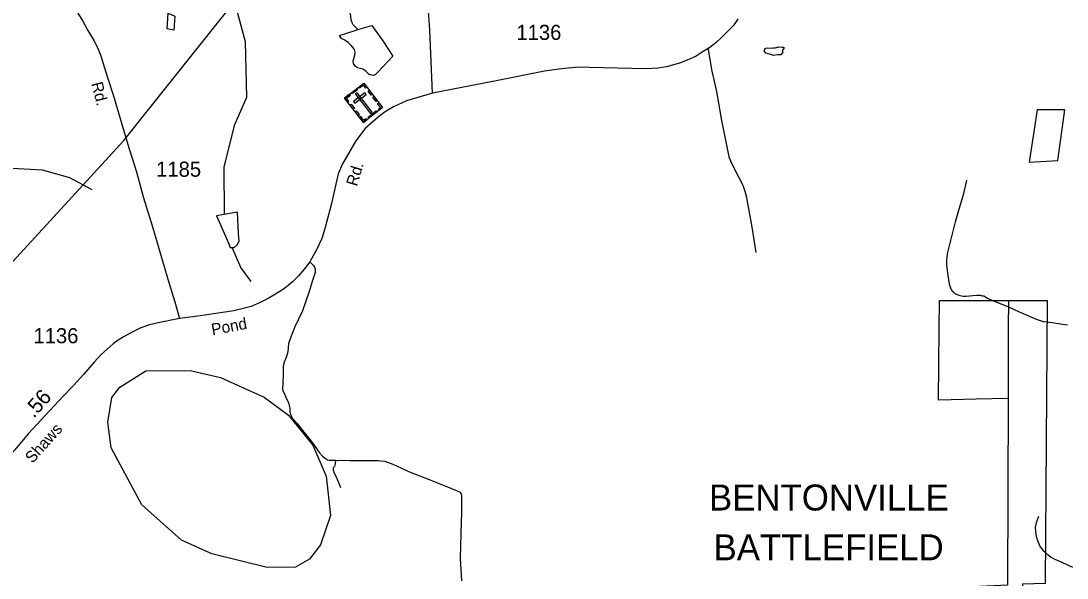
# Model space of a CAD drawing. Extents: x 2082433 to 2279600, y 546599 to 755198.
# Drawn here: x 2198924 to 2207567, y 571298 to 575906 of the extents above; entities that cross this region are included whole.
import ezdxf

# ---------------------------------------------------------------- set-up
doc = ezdxf.new("R2010")
doc.units = 0
for name, color, linetype in [('Exist Boundary Land Use NC Cultural Resources Department', 7, 'Continuous'), ('Exist Boundary Land Use NC Cultural Resources Department Label', 7, 'Continuous'), ('Exist Boundary Political Fire Districts', 7, 'Continuous'), ('Exist Cultural Cemetery CELL', 7, 'Continuous'), ('Exist Hydrographic Creek Single Shore', 7, 'Continuous'), ('Exist Hydrographic Misc Water Feature', 7, 'Continuous'), ('Exist Hydrographic Pond Under 1500 Sq Ft', 7, 'Continuous'), ('Exist Road Non-System Type 51', 7, 'Continuous'), ('Exist Road Secondary Mileage Hundredths English Label', 7, 'Continuous'), ('Exist Road Secondary Type 51 Attributed', 7, 'Continuous'), ('Exist Road Secondary Type 51 Label', 7, 'Continuous'), ('Exist Road Secondary Type 51 Number Label', 7, 'Continuous')]:
    doc.layers.add(name, color=color, linetype=linetype)

msp = doc.modelspace()

# ---------------------------------------------------------------- linework, layer by layer
at = {"layer": 'Exist Boundary Land Use NC Cultural Resources Department'}
for points in [[(2206510.9, 573357.3), (2206514, 573593), (2206518.3, 573593), (2206817.1, 573593.6), (2207085.3, 573594)], [(2207082.2, 572783.4), (2207084.3, 573367.4), (2207085.3, 573594)], [(2207085.3, 573594), (2207402.5, 573594.6), (2207385.3, 571253.4), (2207198.5, 571247.1), (2207234.3, 570076.1), (2207257.7, 568989.5), (2207108, 568820.6)], [(2207082.2, 572783.4), (2206816.2, 572776.5), (2206504, 572768.4), (2206510.9, 573357.3)], [(2207108, 568820.6), (2206904.8, 568899.9), (2206895.4, 568903.2), (2206869.6, 570076.1), (2206842.9, 571231.8), (2207077.1, 571241.6), (2207082.2, 572783.4)]]:
    msp.add_lwpolyline(points, dxfattribs=at)
at = {"layer": 'Exist Boundary Political Fire Districts'}
msp.add_lwpolyline([(2194698.9, 569380), (2199774.8, 574916.9), (2207857.7, 585060.3)], dxfattribs=at)
at = {"layer": 'Exist Cultural Cemetery CELL'}
for points in [[(2201598, 575267.7), (2201755.3, 575389.7), (2201911.3, 575188.5), (2201754, 575066.5)], [(2201656.5, 575313.1), (2201697.5, 575344.9), (2201704.5, 575335.8), (2201663.5, 575304.1)], [(2201671.9, 575239), (2201683.4, 575224.2), (2201776.4, 575296.3), (2201765, 575311.1)], [(2201702.1, 575311.4), (2201687.3, 575299.9), (2201811.6, 575139.7), (2201826.3, 575151.1)], [(2201782, 575355.5), (2201773, 575348.5), (2201753.3, 575374), (2201721.2, 575349.1), (2201714.4, 575357.9), (2201755.4, 575389.7)], [(2201817.7, 575290.7), (2201791.2, 575325), (2201800.2, 575331.9), (2201826.7, 575297.7)], [(2201624.5, 575233.5), (2201633.5, 575240.5), (2201613.8, 575265.9), (2201645.8, 575290.7), (2201639, 575299.5), (2201598, 575267.7)], [(2201858.1, 575238.6), (2201831.5, 575272.8), (2201840.5, 575279.8), (2201867.1, 575245.6)], [(2201885.1, 575168.2), (2201878.1, 575177.2), (2201895.5, 575190.7), (2201870.7, 575222.7), (2201879.5, 575229.5), (2201911.3, 575188.5)], [(2201669.9, 575174.9), (2201643.4, 575209.1), (2201652.4, 575216.1), (2201678.9, 575181.9)], [(2201711.1, 575121.7), (2201684.6, 575156), (2201693.6, 575163), (2201720.1, 575128.7)], [(2201792.3, 575110.8), (2201859.4, 575162.8), (2201866.4, 575153.7), (2201799.3, 575101.8)], [(2201780.1, 575086.8), (2201773, 575095.9), (2201755.7, 575082.4), (2201730.9, 575114.3), (2201722.1, 575107.5), (2201753.9, 575066.5)]]:
    msp.add_lwpolyline(points, close=True, dxfattribs=at)
at = {"layer": 'Exist Hydrographic Creek Single Shore'}
for points in [[(2200605.8, 574304.6), (2200602.7, 574698.7), (2200691.7, 575047.9), (2200790.8, 575275.5), (2200778.9, 575731.6), (2200676.7, 576114.2), (2200634.7, 576164.3), (2200333.9, 576321.2), (2200174.8, 576485.2), (2199997.8, 576793.8), (2199920.7, 577002), (2199918.8, 577284.1), (2200460.8, 578372), (2200442.8, 578579), (2200162.9, 579325.9), (2200152.8, 579575.4), (2200250.8, 579927.7), (2200232.8, 580161), (2200155.7, 580326.5), (2200055.8, 580449.9), (2200063.8, 580518.7)], [(2201707.4, 575834.6), (2201667.2, 575872.3), (2201662.9, 575884.3), (2201652.6, 575912.2), (2201648.5, 575948.1), (2201640.1, 575979.8), (2201644.2, 576021.8), (2201651.6, 576079.8), (2201647.1, 576134), (2201637, 576185.8), (2201616.5, 576223.8), (2201594.4, 576261.6), (2201574.1, 576305.2), (2201559.7, 576347.1), (2201553.6, 576387), (2201553.4, 576431.2), (2201549.1, 576469.2), (2201536.6, 576499.1), (2201510.1, 576546.8), (2201419.5, 576656.2), (2201345.3, 576753.4), (2201300.1, 576801.5)], [(2198002.3, 574608.8), (2198549.5, 574705.7), (2199099.6, 574674.9), (2199325.6, 574611.3), (2199509.6, 574512.4)], [(2200825.8, 573749.5), (2200741.7, 573866.1), (2200669, 574031.9)]]:
    msp.add_lwpolyline(points, dxfattribs=at)
at = {"layer": 'Exist Hydrographic Misc Water Feature'}
for points in [[(2200139.1, 575969.6), (2200195.3, 575946.1), (2200185.7, 575829.9), (2200131.5, 575839.7), (2200139.1, 575969.6)], [(2205219.3, 575646.6), (2205203.3, 575624.3), (2205171.3, 575626.3), (2205141.4, 575620.3), (2205119.2, 575628.1), (2205097.3, 575633.8), (2205077, 575639.7), (2205069.4, 575649.8), (2205065.1, 575657.7), (2205068.8, 575669.7), (2205071, 575677.5), (2205077.2, 575681.5), (2205093, 575681.9), (2205104.9, 575681.7), (2205134.6, 575682.1), (2205156.8, 575682.4), (2205184.4, 575690.4), (2205212.7, 575688.6), (2205226.7, 575688.9), (2205230.8, 575682.6), (2205221.1, 575670.7), (2205212.7, 575658.6), (2205219.3, 575646.6)]]:
    msp.add_lwpolyline(points, dxfattribs=at)
at = {"layer": 'Exist Hydrographic Pond Under 1500 Sq Ft'}
for points in [[(2201707.4, 575834.6), (2201822.8, 575869), (2201913.9, 575739.7), (2201996.7, 575614.5), (2201919.6, 575532), (2201865.5, 575477.7), (2201849.7, 575459.4), (2201833.9, 575453.3), (2201801.9, 575461.4), (2201777.3, 575487), (2201763.8, 575496.8), (2201749.6, 575507), (2201729.5, 575510.9), (2201703.3, 575516.5), (2201685.6, 575530.4), (2201671.3, 575554.1), (2201669, 575574.3), (2201676.8, 575600.3), (2201682.4, 575626.3), (2201684.4, 575646.2), (2201680.3, 575670.3), (2201658.2, 575698), (2201627.8, 575727.8), (2201599.9, 575745.8), (2201571.8, 575761.3), (2201555.4, 575785.3), (2201693.4, 575828.1), (2201707.4, 575834.6)], [(2207548.1, 575170.3), (2207320.8, 575170.3), (2207252.6, 574738.9), (2207491.3, 574750.2), (2207548.1, 575170.3)], [(2200958.9, 571385.2), (2200499.8, 571499.4), (2200249.8, 571612.7), (2199922.8, 571904.7), (2199669.7, 572375.6), (2199642.9, 572586.1), (2199674.8, 572792.1), (2199740.9, 572876), (2199956.8, 573012.7), (2200322.8, 573015.1), (2200573.8, 572957.6), (2200932.9, 572792.9), (2201133.8, 572644.5), (2201334.8, 572397.7), (2201444.9, 572139.6), (2201480.8, 571814.2), (2201399.8, 571573.2), (2201308.9, 571453.6), (2201191.9, 571387.1), (2200958.9, 571385.2)]]:
    msp.add_lwpolyline(points, dxfattribs=at)
msp.add_lwpolyline([(2200712.6, 574323.4), (2200538.5, 574292.8), (2200613.1, 574124.6), (2200639.9, 574067.2), (2200653.3, 574032.8), (2200685.9, 574030.9), (2200712.6, 574057.7), (2200726, 574088.2), (2200720.3, 574143.7)], close=True, dxfattribs=at)
at = {"layer": 'Exist Road Non-System Type 51'}
for points in [[(2202324.9, 575309.2), (2202301.5, 575832.1), (2202283.7, 576103.6), (2202279.2, 576174.8), (2202268.1, 576239.3), (2202244.8, 576328.3), (2202218.1, 576383.9), (2202173.6, 576446.3), (2202097.9, 576537.5), (2201975.5, 576664.3), (2201932.1, 576724.4), (2201883.2, 576795.6), (2201776.4, 576987), (2201669.5, 577167.2), (2201607.2, 577289.6), (2201560.5, 577383.1), (2201540.5, 577434.2), (2201524.9, 577521), (2201501.5, 577683.5), (2201486, 577734.7), (2201472.6, 577765.8), (2201454.8, 577783.6), (2201419.2, 577781.4), (2201310.2, 577776.9)], [(2204599.2, 575682), (2204632.5, 575490.3), (2204669.6, 575320.7), (2204711.4, 575081), (2204754.8, 574865.5), (2204773.3, 574781.6), (2204793.7, 574729.7), (2204809.8, 574697.8), (2204828.1, 574664.1), (2204852.4, 574616.2), (2204866.7, 574592.2), (2204891, 574540.4), (2204905.2, 574498.5), (2204917.5, 574446.6), (2204923.8, 574412.8), (2204936.3, 574338.9), (2204961.3, 574199.1), (2204996.7, 573989.4)], [(2207569.7, 573389.4), (2207513.8, 573399.1), (2207443.8, 573408.6), (2207371.8, 573418.2), (2207315.5, 573435.7), (2207265.4, 573457.3), (2207175.2, 573496.8), (2207078.9, 573540.1), (2206980.7, 573579.3), (2206908.6, 573610.9), (2206878.3, 573628.7), (2206868.3, 573628.5), (2206850.5, 573634.5), (2206820.5, 573634.3), (2206788.4, 573631.9), (2206732.6, 573627.7), (2206708.6, 573627.3), (2206682.4, 573631.3), (2206660.4, 573641.1), (2206642.4, 573649.1), (2206626.3, 573664.8), (2206612.1, 573682.7), (2206598, 573716.6), (2206589.6, 573764.5), (2206583.3, 573800.4), (2206579, 573844.5), (2206574.8, 573886.4), (2206572.5, 573922.4), (2206580.1, 573980.5), (2206603.5, 574078.6), (2206621, 574144.6), (2206646.2, 574242.9), (2206679.4, 574361), (2206714.6, 574479.1), (2206739.8, 574589.3)], [(2201310, 573913.3), (2201341.2, 573883.9), (2201349.5, 573869.8), (2201353.9, 573856.6), (2201355.7, 573843.9), (2201353.5, 573824.1), (2201333.3, 573757.8), (2201303.8, 573666.8), (2201277.9, 573588.2), (2201249.4, 573509.1), (2201187.4, 573375.1), (2201147.9, 573277.6), (2201134.7, 573237.2), (2201131.2, 573203.8), (2201128.6, 573167.8), (2201116.3, 573121.2), (2201096.9, 573077.3), (2201089.9, 573042.1), (2201089.9, 572971), (2201083.7, 572861.1), (2201087.3, 572847.1), (2201097.8, 572826.9), (2201113.6, 572793.5), (2201135.6, 572746), (2201145.2, 572701.2), (2201146.1, 572672.2), (2201150.5, 572652), (2201166.3, 572617.8), (2201206.8, 572576.5), (2201249.8, 572518.5), (2201312.2, 572442), (2201351.7, 572390.2), (2201391.3, 572334), (2201415.9, 572305.8), (2201440.5, 572287.4), (2201457.2, 572276), (2201470.3, 572274.2), (2201521.3, 572272.5)], [(2201521.3, 572272.5), (2201520.4, 572243.5), (2201513.4, 572221.5), (2201503.7, 572208.3), (2201503.7, 572193.4), (2201512.5, 572166.1), (2201524.8, 572141.5), (2201552.9, 572074.8), (2201564.4, 572046.7)], [(2201521.3, 572272.5), (2201644.3, 572269.8), (2201813, 572269.8), (2201876.3, 572270.7), (2201898.2, 572268.9), (2201930.7, 572264.6), (2201997.5, 572239.1), (2202140.7, 572174.1), (2202297.1, 572114.3), (2202434.2, 572059), (2202527.3, 572020.3), (2202546.7, 572011.5), (2202559.8, 571995.7), (2202563.3, 571974.6), (2202562.5, 571845.4), (2202557.2, 571662.7), (2202553.7, 571459.7), (2202564.2, 571274.3)], [(2207613.6, 571384.6), (2207525.3, 571426), (2207467.2, 571451.5), (2207431, 571471.3), (2207407, 571489.2), (2207378.8, 571518.9), (2207358.7, 571542.7), (2207342.5, 571564.6), (2207326.2, 571606.6), (2207313.9, 571642.4), (2207307.7, 571682.3), (2207305.5, 571720.3), (2207317, 571766.5), (2207332.7, 571810.6)]]:
    msp.add_lwpolyline(points, dxfattribs=at)
at = {"layer": 'Exist Road Secondary Type 51 Attributed'}
for points in [[(2199330.8, 576072.4), (2199434.9, 575903.3), (2199477.7, 575826.5), (2199530, 575740.9), (2199561.7, 575670.8), (2199585.1, 575616.3), (2199604, 575552.8), (2199637.4, 575446), (2199688, 575285.8), (2199729.7, 575145.6), (2199807, 574883), (2199874.9, 574665), (2199937.2, 574441.3), (2200011.2, 574203.2), (2200070.7, 573996.3), (2200145.3, 573743.7), (2200195.9, 573581.3), (2200233.7, 573443.3)], [(2204847.3, 575922.4), (2204832.9, 575900.2), (2204809.9, 575868.6), (2204767.6, 575823.6), (2204708.7, 575766.7), (2204668, 575727.3), (2204640.5, 575706.4), (2204614, 575685.8), (2204561.4, 575651.7), (2204501.6, 575615.3), (2204428, 575580.8), (2204365.7, 575555.8), (2204256.6, 575526.8), (2204185.1, 575516.3), (2204089.8, 575508.3), (2203618.5, 575521.5), (2203533.8, 575524.2), (2203390.3, 575509.9), (2203328.4, 575502.3), (2203250.5, 575489.8), (2202821.5, 575405), (2202324.9, 575309.2), (2202110.1, 575244.6), (2202002.2, 575195.7), (2201939.9, 575160.1), (2201891, 575124.5), (2201837.5, 575077.8), (2201768.6, 575015.4), (2201691.8, 574915.3), (2201580.5, 574723.9), (2201544.9, 574641.6), (2201488.2, 574394.6), (2201437, 574196.6), (2201409.2, 574105.3), (2201366.9, 574011.9), (2201313.5, 573918.4), (2201310, 573913.3), (2201266.8, 573856.1), (2201215.6, 573798.3), (2201166.6, 573747.1), (2201099.9, 573693.7), (2201026.5, 573646.9), (2200966.4, 573611.3), (2200899.6, 573575.7), (2200826.2, 573544.6), (2200681.5, 573509), (2200385.7, 573463.1), (2200233.7, 573443.3)], [(2200233.7, 573443.3), (2200058.7, 573407.8), (2199986.7, 573391.3), (2199913.6, 573367.7), (2199843.2, 573331), (2199776.4, 573296.5), (2199727.1, 573264.1), (2199684.8, 573234.6), (2199637.4, 573191.9), (2199585.2, 573145.6), (2199529.8, 573083.2), (2199439.9, 572980.5), (2199357, 572891.5), (2199273, 572801.4), (2199126.1, 572644.5), (2198985.9, 572494.3), (2198869.7, 572356.3), (2198513.1, 571962.5), (2198378.4, 571818.8), (2198331.7, 571768.9), (2198258.3, 571683.3), (2198198.6, 571621), (2198120.9, 571540.8), (2198063.6, 571490.7)]]:
    msp.add_lwpolyline(points, dxfattribs=at)

# ---------------------------------------------------------------- texts
at = {"layer": 'Exist Boundary Land Use NC Cultural Resources Department Label'}
for s, p in [('BENTONVILLE', (2204608.4, 571856.7)), ('BATTLEFIELD', (2204646.3, 571444.8))]:
    msp.add_text(s, height=215, dxfattribs=at).set_placement(p)
at = {"layer": 'Exist Road Secondary Mileage Hundredths English Label'}
msp.add_text('.56', height=125, rotation=48.74803, dxfattribs=at).set_placement((2199030.8, 572614.7))
at = {"layer": 'Exist Road Secondary Type 51 Label'}
for s, rotation, p in [('Rd.', 284.25227, (2199504, 575388.3)), ('Rd.', 73.21887, (2201699.6, 574532.4)), ('Pond', 10.57907, (2200506.2, 573305.8)), ('Shaws', 48.14451, (2199019, 572241))]:
    msp.add_text(s, height=95, rotation=rotation, dxfattribs=at).set_placement(p)
at = {"layer": 'Exist Road Secondary Type 51 Number Label'}
for s, p in [('1136', (2203016.9, 575748.5)), ('1185', (2200040.4, 574616.7)), ('1136', (2199026.7, 573239.8))]:
    msp.add_text(s, height=125, dxfattribs=at).set_placement(p)

doc.saveas('drawing.dxf')
